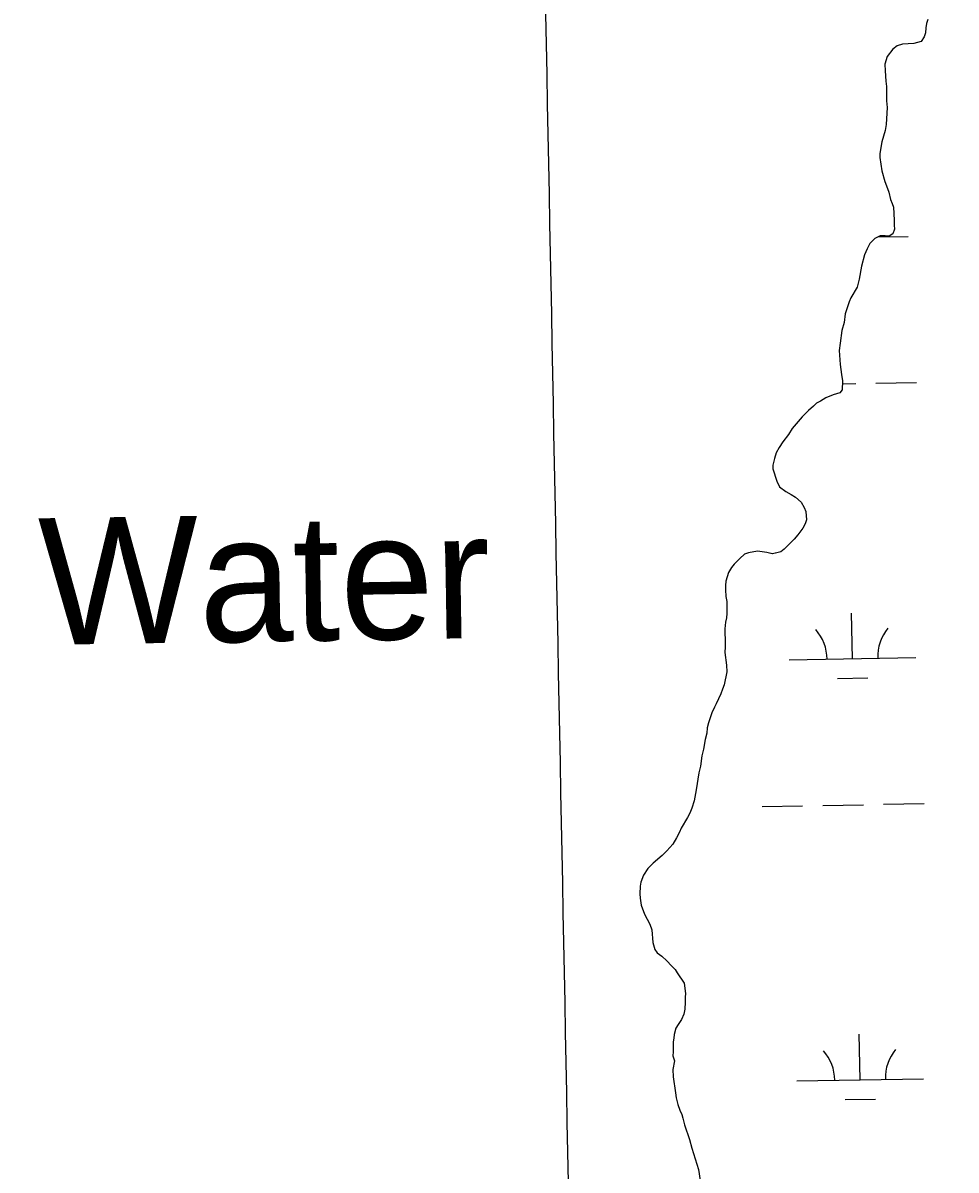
# Model space of a CAD drawing. Extents: x 3957609 to 3995875, y 234277 to 260273.
# Drawn here: x 3988008 to 3988745, y 241965 to 242871 of the extents above; entities that cross this region are included whole.
import ezdxf

# ---------------------------------------------------------------- set-up
doc = ezdxf.new("R2010")
doc.units = 0
for name, color, linetype in [('V-GRID-MAJR', 7, 'Continuous'), ('V-RIVR-IDEN', 7, 'Continuous'), ('V-TOPO-SHOR', 7, 'Continuous'), ('V-WETL-SWMP', 7, 'Continuous')]:
    doc.layers.add(name, color=color, linetype=linetype)

msp = doc.modelspace()

# ---------------------------------------------------------------- linework, layer by layer
at = {"layer": 'V-GRID-MAJR'}
for points in [[(3988472.963, 240204.959), (3988414.381, 243232.915), (3988297.143, 249292.685), (3988179.905, 255352.445), (3988121.249, 258384.254)], [(3961816.723, 242728.005), (3967136.284, 242827.44), (3972455.83, 242927.648), (3977775.362, 243028.63), (3983094.879, 243130.385), (3988414.381, 243232.915), (3993733.868, 243336.218)]]:
    msp.add_spline(points, degree=3, dxfattribs=at)
at = {"layer": 'V-TOPO-SHOR'}
for points in [[(3988722.96, 242874.021), (3988721.764, 242870.701), (3988721.172, 242867.383), (3988720.883, 242863.465), (3988719.988, 242860.145), (3988717.588, 242856.522), (3988711.866, 242854.999), (3988702.826, 242854.368), (3988698.609, 242853.149), (3988695.304, 242850.426), (3988690.798, 242844.685), (3988689.008, 242838.652), (3988689.025, 242833.226), (3988689.653, 242825.092), (3988690.27, 242820.873), (3988690.303, 242809.722), (3988690.62, 242804.296), (3988690.059, 242791.034), (3988689.168, 242786.206), (3988686.483, 242777.156), (3988685.002, 242768.11), (3988685.013, 242764.795), (3988686.553, 242754.249), (3988688.99, 242745.818), (3988691.116, 242740.399), (3988692.029, 242737.388), (3988693.252, 242731.664), (3988694.767, 242728.656), (3988695.681, 242725.645), (3988696.316, 242715.399), (3988696.328, 242711.479), (3988696.639, 242708.165), (3988695.142, 242704.542), (3988692.435, 242702.728), (3988689.119, 242703.019), (3988685.201, 242703.006), (3988680.986, 242700.883), (3988677.081, 242696.953), (3988674.984, 242692.728), (3988672.889, 242687.898), (3988670.505, 242679.149), (3988668.727, 242668.897), (3988666.937, 242662.563), (3988662.141, 242654.108), (3988660.644, 242650.789), (3988657.658, 242641.435), (3988656.775, 242634.501), (3988654.985, 242628.164), (3988653.508, 242618.213), (3988652.923, 242612.485), (3988653.559, 242601.336), (3988654.788, 242593.502), (3988655.409, 242588.38), (3988655.126, 242581.447), (3988653.326, 242579.031), (3988648.206, 242577.507), (3988642.187, 242575.078), (3988637.974, 242572.352), (3988634.966, 242570.837), (3988632.561, 242568.418), (3988628.654, 242565.09), (3988623.544, 242559.952), (3988615.735, 242550.885), (3988612.737, 242546.054), (3988608.231, 242540.311), (3988605.534, 242535.783), (3988603.136, 242531.556), (3988601.641, 242527.03), (3988600.451, 242521.904), (3988600.461, 242518.889), (3988603.504, 242509.253), (3988605.626, 242504.738), (3988610.762, 242501.137), (3988614.989, 242498.739), (3988618.311, 242496.64), (3988622.844, 242492.734), (3988625.268, 242488.521), (3988626.485, 242485.21), (3988627.108, 242478.58), (3988625.909, 242475.564), (3988624.111, 242472.242), (3988620.21, 242466.804), (3988617.205, 242463.481), (3988609.392, 242455.62), (3988606.687, 242453.503), (3988603.676, 242452.587), (3988600.062, 242451.975), (3988595.839, 242452.866), (3988588.3, 242454.05)], [(3988588.3, 242454.05), (3988581.372, 242452.522), (3988578.06, 242451.606), (3988574.451, 242448.28), (3988569.946, 242443.746), (3988567.842, 242441.026), (3988565.444, 242437.1), (3988563.355, 242430.162), (3988563.062, 242426.846), (3988563.073, 242423.53), (3988563.39, 242418.105), (3988564.007, 242414.189), (3988564.033, 242404.844), (3988563.744, 242401.227), (3988563.151, 242397.91), (3988562.565, 242392.483), (3988562.577, 242388.565), (3988562.89, 242384.647), (3988562.909, 242378.319), (3988562.62, 242373.797), (3988563.857, 242363.854), (3988564.175, 242358.729), (3988562.096, 242348.475), (3988560.599, 242344.854), (3988559.405, 242341.233), (3988555.813, 242333.385), (3988554.313, 242330.67), (3988552.216, 242326.142), (3988549.527, 242318.298), (3988548.636, 242314.376), (3988548.348, 242310.155), (3988547.156, 242305.33), (3988545.673, 242297.488), (3988544.483, 242292.36), (3988543.301, 242284.217), (3988542.111, 242278.79), (3988540.043, 242265.521), (3988538.261, 242256.776), (3988536.469, 242251.042), (3988534.974, 242247.12), (3988533.176, 242243.497), (3988528.079, 242235.043), (3988526.882, 242232.026), (3988524.484, 242227.496), (3988521.486, 242222.664), (3988516.679, 242217.225), (3988513.073, 242213.598), (3988505.858, 242207.546), (3988501.651, 242203.315), (3988498.352, 242198.181), (3988496.259, 242192.446), (3988495.665, 242189.432), (3988495.382, 242183.402), (3988495.693, 242179.785), (3988496.615, 242174.362), (3988499.048, 242167.137), (3988503.292, 242159.314), (3988504.811, 242154.798), (3988505.747, 242144.853), (3988507.271, 242139.432), (3988509.087, 242136.724), (3988512.712, 242134.023), (3988516.64, 242130.418), (3988520.573, 242126.513), (3988523.292, 242123.506), (3988524.81, 242120.799), (3988530.378, 242112.738), (3988531.609, 242104.603), (3988531.316, 242101.589), (3988531.329, 242097.669), (3988531.044, 242092.244), (3988530.151, 242088.322), (3988528.355, 242084.097), (3988525.656, 242080.171), (3988523.856, 242077.152), (3988522.666, 242072.325), (3988522.373, 242069.31), (3988521.779, 242066.293), (3988521.803, 242058.458), (3988521.511, 242055.441), (3988522.727, 242051.527), (3988521.543, 242044.593), (3988521.863, 242038.867), (3988523.708, 242026.212), (3988524.021, 242022.294), (3988525.545, 242016.873), (3988527.067, 242012.357), (3988528.584, 242009.046), (3988529.498, 242006.035), (3988530.718, 242000.915), (3988534.671, 241989.172), (3988536.502, 241982.547), (3988541.675, 241965.683), (3988544.442, 241948.21)]]:
    msp.add_lwpolyline(points, dxfattribs=at)
at = {"layer": 'V-WETL-SWMP'}
for p, q in [((3988683.443, 242702.12), (3988707.203, 242702.552)), ((3988655.318, 242586.158), (3988665.901, 242586.35)), ((3988681.898, 242586.641), (3988713.893, 242587.223)), ((3988663.259, 242369.023), (3988662.605, 242405.017)), ((3988613.268, 242368.114), (3988713.251, 242369.932)), ((3988651.542, 242353.377), (3988675.538, 242353.813)), ((3988591.962, 242252.276), (3988623.957, 242252.858)), ((3988639.954, 242253.149), (3988671.949, 242253.73)), ((3988687.946, 242254.021), (3988719.941, 242254.603)), ((3988669.307, 242036.403), (3988668.653, 242072.397)), ((3988619.316, 242035.494), (3988719.299, 242037.312)), ((3988657.59, 242020.757), (3988681.586, 242021.193))]:
    msp.add_line(p, q, dxfattribs=at)
for points in [[(3988722.961, 242874.02), (3988721.765, 242870.701), (3988721.173, 242867.384), (3988720.883, 242863.465), (3988719.989, 242860.146)], [(3988719.989, 242860.146), (3988717.589, 242856.522), (3988711.867, 242854.998), (3988702.826, 242854.367), (3988698.61, 242853.149), (3988695.303, 242850.426), (3988690.799, 242844.686), (3988689.009, 242838.652), (3988689.025, 242833.227), (3988689.653, 242825.091), (3988690.269, 242820.873), (3988690.302, 242809.721), (3988690.62, 242804.296), (3988690.058, 242791.033), (3988689.168, 242786.207), (3988686.483, 242777.157), (3988685.003, 242768.11), (3988685.013, 242764.795), (3988686.552, 242754.25), (3988688.989, 242745.818), (3988691.116, 242740.399), (3988692.029, 242737.388), (3988693.252, 242731.664), (3988694.768, 242728.655), (3988695.681, 242725.644), (3988696.315, 242715.398), (3988696.327, 242711.479), (3988696.639, 242708.165), (3988695.143, 242704.543), (3988692.435, 242702.727), (3988689.119, 242703.018), (3988685.201, 242703.006), (3988680.987, 242700.883), (3988677.081, 242696.953), (3988674.984, 242692.727), (3988672.889, 242687.898), (3988670.504, 242679.15), (3988668.727, 242668.897), (3988666.937, 242662.562), (3988662.141, 242654.108), (3988660.644, 242650.788), (3988657.658, 242641.435), (3988656.775, 242634.5), (3988654.985, 242628.165), (3988653.509, 242618.214), (3988652.923, 242612.485), (3988653.56, 242601.335), (3988654.789, 242593.502), (3988655.408, 242588.38), (3988655.127, 242581.447), (3988653.326, 242579.03), (3988648.207, 242577.507), (3988642.186, 242575.078), (3988637.974, 242572.352), (3988634.965, 242570.836), (3988632.561, 242568.417), (3988628.653, 242565.09), (3988623.544, 242559.951), (3988615.735, 242550.885), (3988612.736, 242546.053), (3988608.232, 242540.312), (3988605.533, 242535.783), (3988603.135, 242531.556), (3988601.641, 242527.03), (3988600.451, 242521.903), (3988600.46, 242518.889), (3988603.504, 242509.253), (3988605.627, 242504.738), (3988610.762, 242501.137), (3988614.989, 242498.738), (3988618.311, 242496.639), (3988622.844, 242492.734), (3988625.268, 242488.522), (3988626.484, 242485.21), (3988627.107, 242478.581), (3988625.91, 242475.563), (3988624.112, 242472.242), (3988620.21, 242466.805), (3988617.206, 242463.48), (3988609.393, 242455.62), (3988606.687, 242453.502), (3988603.676, 242452.588), (3988600.061, 242451.975), (3988595.838, 242452.866), (3988588.299, 242454.049), (3988581.371, 242452.521), (3988578.059, 242451.606), (3988574.452, 242448.28), (3988569.945, 242443.745), (3988567.843, 242441.026), (3988565.444, 242437.1), (3988563.355, 242430.162), (3988563.063, 242426.845), (3988563.073, 242423.53), (3988563.391, 242418.105), (3988564.006, 242414.189), (3988564.034, 242404.845), (3988563.744, 242401.227), (3988563.151, 242397.91), (3988562.565, 242392.483), (3988562.577, 242388.565)], [(3988562.577, 242388.565), (3988562.89, 242384.647), (3988562.909, 242378.318), (3988562.621, 242373.796), (3988563.857, 242363.853), (3988564.174, 242358.73), (3988562.095, 242348.476), (3988560.599, 242344.854), (3988559.405, 242341.234), (3988555.812, 242333.386), (3988554.313, 242330.669), (3988552.217, 242326.141), (3988549.528, 242318.297), (3988548.636, 242314.375), (3988548.347, 242310.155), (3988547.156, 242305.329), (3988545.673, 242297.488), (3988544.483, 242292.36), (3988543.302, 242284.218), (3988542.112, 242278.789), (3988540.043, 242265.521), (3988538.261, 242256.775), (3988536.47, 242251.042), (3988534.975, 242247.12), (3988533.177, 242243.497), (3988528.079, 242235.042), (3988526.882, 242232.025), (3988524.485, 242227.496), (3988521.485, 242222.664), (3988516.679, 242217.224), (3988513.073, 242213.597), (3988505.858, 242207.547), (3988501.651, 242203.314), (3988498.351, 242198.18), (3988496.259, 242192.447), (3988495.665, 242189.431), (3988495.382, 242183.402), (3988495.694, 242179.786), (3988496.615, 242174.363), (3988499.048, 242167.137), (3988503.292, 242159.313), (3988504.812, 242154.797), (3988505.747, 242144.853), (3988507.27, 242139.432), (3988509.087, 242136.725), (3988512.712, 242134.023), (3988516.641, 242130.418), (3988520.572, 242126.512), (3988523.293, 242123.506), (3988524.809, 242120.798), (3988530.379, 242112.737), (3988531.609, 242104.603), (3988531.317, 242101.588), (3988531.329, 242097.669), (3988531.044, 242092.243), (3988530.152, 242088.322), (3988528.356, 242084.097), (3988525.655, 242080.17), (3988523.856, 242077.151), (3988522.665, 242072.325), (3988522.373, 242069.31), (3988521.779, 242066.294), (3988521.803, 242058.457), (3988521.511, 242055.442), (3988522.728, 242051.528), (3988521.543, 242044.592), (3988521.862, 242038.866), (3988523.709, 242026.212), (3988524.022, 242022.295), (3988525.546, 242016.874), (3988527.067, 242012.357), (3988528.584, 242009.046), (3988529.497, 242006.035), (3988530.718, 242000.915), (3988534.672, 241989.172), (3988536.501, 241982.546), (3988541.676, 241965.683), (3988544.442, 241948.21)]]:
    msp.add_lwpolyline(points, dxfattribs=at)
for centre, start, end in [((3988718.485, 242370.502), 140.269876, 181.813534), ((3988608.017, 242368.494), 0.269879, 41.813537), ((3988614.065, 242035.874), 0.269879, 41.813537), ((3988724.533, 242037.882), 140.269876, 181.813534)]:
    msp.add_arc(centre, 35.246, start, end, dxfattribs=at)

# ---------------------------------------------------------------- texts
at = {"layer": 'V-RIVR-IDEN'}
msp.add_text('Water', height=99.9998, rotation=0.902342, dxfattribs=at).set_placement((3988021.541, 242379.877))

doc.saveas('drawing.dxf')
